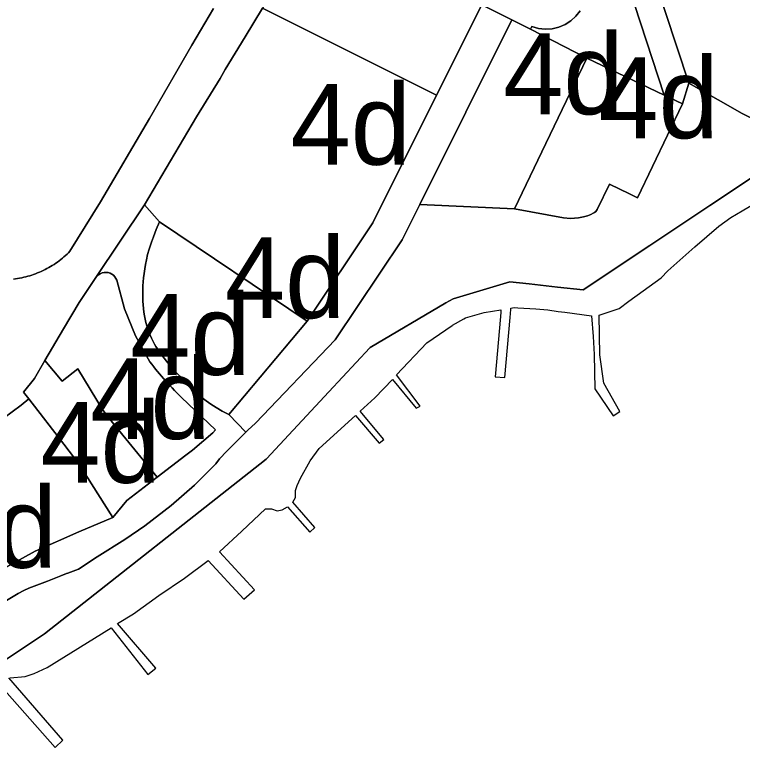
# Model space of a CAD drawing. Extents: x 598968 to 613553, y 4409678 to 4430833.
# Drawn here: x 609825 to 609932.9, y 4416448.9 to 4416557.7 of the extents above; entities that cross this region are included whole.
import ezdxf

# ---------------------------------------------------------------- set-up
doc = ezdxf.new("R2010")
doc.units = 0
for name, color, linetype in [('1', 7, 'Continuous'), ('4d. Sector de consolidació - ANNEX III A', 7, 'Continuous'), ('4e. Sector de consolidació - ANNEX III A', 7, 'Continuous'), ('Sòl Rústic Protegit', 7, 'Continuous')]:
    doc.layers.add(name, color=color, linetype=linetype)

msp = doc.modelspace()

# ---------------------------------------------------------------- linework, layer by layer
at = {"layer": '1'}
for points in [[(609914.2891, 4416567.2656), (609921.3297, 4416545.7508), (609924.035, 4416544.4593), (609924.9648, 4416547.5038), (609917.9793, 4416568.8505)], [(609908.8517, 4416558.2609), (609908.2291, 4416557.4564), (609907.4796, 4416556.7687), (609906.6247, 4416556.2174), (609905.6889, 4416555.8185), (609904.6993, 4416555.5834), (609903.6841, 4416555.5189), (609902.6726, 4416555.6268), (609901.6938, 4416555.9039), (609901.4901, 4416555.5055), (609909.8476, 4416551.2328), (609921.3297, 4416545.7508), (609914.2891, 4416567.2656)], [(609823.2498, 4416497.7205), (609825.9381, 4416499.7059), (609827.0708, 4416500.6335), (609826.2978, 4416501.6332), (609827.8972, 4416503.6744), (609829.45, 4416506.3224), (609832.2118, 4416511.0317), (609834.5452, 4416514.9259), (609837.02, 4416518.6405), (609844.2303, 4416529.4624), (609851.9533, 4416542.5102), (609855.4468, 4416548.2263), (609856.1975, 4416549.5509), (609859.1472, 4416554.3781), (609861.738, 4416558.6309)], [(609854.4548, 4416558.612), (609851.2511, 4416553.1409), (609844.9931, 4416542.2577), (609837.6824, 4416529.913), (609833.1764, 4416522.55), (609832.9595, 4416522.3328), (609832.7379, 4416522.1204), (609832.5116, 4416521.9128), (609832.2809, 4416521.7103), (609832.0458, 4416521.5129), (609831.8065, 4416521.3207), (609831.563, 4416521.1338), (609831.3154, 4416520.9523), (609831.0639, 4416520.7762), (609830.8086, 4416520.6057), (609830.5497, 4416520.4409), (609830.2872, 4416520.2818), (609830.0212, 4416520.1284), (609829.752, 4416519.9808), (609829.4796, 4416519.8393), (609829.2041, 4416519.7038), (609828.9258, 4416519.5743), (609828.6447, 4416519.451), (609828.3609, 4416519.3339), (609828.0748, 4416519.223), (609827.7861, 4416519.1184), (609827.4953, 4416519.0202), (609827.2024, 4416518.9283), (609826.9075, 4416518.8429), (609826.6108, 4416518.7641), (609826.3126, 4416518.6917), (609826.0128, 4416518.6259), (609825.7115, 4416518.5667), (609825.4091, 4416518.5141), (609825.1056, 4416518.4681), (609824.8011, 4416518.4289)], [(609894.2682, 4416559.1596), (609898.7354, 4416556.9139), (609901.4901, 4416555.5055), (609901.6938, 4416555.9039), (609902.6726, 4416555.6268), (609903.6841, 4416555.5189), (609904.6993, 4416555.5834), (609905.6889, 4416555.8185), (609906.6247, 4416556.2174), (609907.4796, 4416556.7687), (609908.2291, 4416557.4564), (609908.8517, 4416558.2609)], [(609939.1987, 4416539.8547), (609932.7742, 4416543.0756), (609931.5149, 4416543.7771), (609924.9648, 4416547.5038), (609924.035, 4416544.4593), (609917.3889, 4416530.4799), (609916.2023, 4416531.0614), (609913.2311, 4416532.5163), (609911.3698, 4416528.7344), (609911.2842, 4416528.6009), (609911.178, 4416528.4832), (609910.9993, 4416528.333), (609910.8051, 4416528.2034), (609910.4298, 4416528.009), (609909.9661, 4416527.8257), (609909.3459, 4416527.6468), (609908.6171, 4416527.5072), (609907.4203, 4416527.4177), (609906.4057, 4416527.5013), (609899.1142, 4416528.8587), (609885.0581, 4416529.5108), (609882.4354, 4416524.2558), (609872.5295, 4416509.4049), (609860.7174, 4416497.0152), (609859.5754, 4416495.9863), (609859.2586, 4416495.6858), (609858.9297, 4416495.3738), (609858.206, 4416494.6643), (609857.3831, 4416493.8343), (609856.4396, 4416492.8602), (609855.3545, 4416491.7182), (609854.7922, 4416491.0024), (609851.6506, 4416487.855), (609848.1971, 4416484.8183), (609844.2758, 4416481.8031), (609841.3105, 4416479.7917), (609837.1881, 4416477.1994), (609834.4297, 4416475.3688), (609832.8631, 4416474.7876), (609832.6491, 4416474.7199), (609831.8328, 4416474.3972), (609829.8427, 4416473.5862), (609827.079, 4416472.528), (609826.3108, 4416472.2019), (609825.4784, 4416471.7481), (609822.722, 4416470.1226)], [(609937.249, 4416535.4392), (609928.0847, 4416529.3306), (609919.1763, 4416523.3924), (609909.3009, 4416516.8096), (609905.5203, 4416517.2361), (609901.3052, 4416517.7118), (609898.4168, 4416518.0376), (609890.0302, 4416515.4936), (609888.9448, 4416514.9209), (609877.7013, 4416508.2602), (609877.6706, 4416508.2272), (609877.6676, 4416508.2264), (609871.5709, 4416501.6731), (609862.3108, 4416491.7192), (609862.298, 4416491.709), (609829.4193, 4416465.7849), (609829.4121, 4416465.7797), (609810.9388, 4416453.4868)], [(609810.9388, 4416453.4868), (609829.4121, 4416465.7797), (609829.4193, 4416465.7849), (609862.298, 4416491.709), (609862.3108, 4416491.7192), (609871.5709, 4416501.6731), (609877.6676, 4416508.2264), (609877.6706, 4416508.2272), (609877.7013, 4416508.2602), (609888.9448, 4416514.9209), (609890.0302, 4416515.4936), (609898.4168, 4416518.0376), (609901.3052, 4416517.7118), (609905.5203, 4416517.2361), (609909.3009, 4416516.8096), (609919.1763, 4416523.3924), (609928.0847, 4416529.3306), (609937.249, 4416535.4392)], [(609824.2883, 4416459.2491), (609826.539, 4416459.4463), (609827.842, 4416459.8804), (609829.8163, 4416460.7878), (609839.312, 4416466.636), (609844.7214, 4416459.7322), (609845.906, 4416460.679), (609840.2254, 4416467.2879), (609842.5945, 4416468.7476), (609846.3455, 4416471.4303), (609850.1755, 4416474.0342), (609853.6896, 4416476.638), (609858.9806, 4416470.9176), (609860.5633, 4416472.3129), (609855.3758, 4416477.9476), (609858.6793, 4416481.0026), (609862.1933, 4416484.3165), (609863.062, 4416484.3165), (609863.8912, 4416484.0404), (609864.6809, 4416484.1588), (609865.4311, 4416484.6322), (609868.7479, 4416480.845), (609869.4981, 4416481.5551), (609866.2208, 4416485.3029), (609866.6561, 4416486.0268), (609866.6561, 4416486.3424), (609866.6561, 4416487.0526), (609866.893, 4416487.8021), (609867.3668, 4416488.8673), (609868.7882, 4416491.4316), (609870.1306, 4416493.2858), (609875.5112, 4416498.1923), (609879.0649, 4416494.0499), (609879.7451, 4416494.6095), (609876.2486, 4416498.8082), (609878.3936, 4416500.7961), (609881.0391, 4416503.5182), (609884.5137, 4416499.2576), (609885.106, 4416499.5732), (609881.6314, 4416504.2284), (609886.1192, 4416508.9492), (609889.8957, 4416511.5443), (609889.9318, 4416511.5691), (609891.5914, 4416512.5354), (609891.8467, 4416512.6747), (609894.6291, 4416513.4416), (609895.8763, 4416513.6653), (609897.0963, 4416513.8721), (609897.0774, 4416513.493), (609897.0462, 4416512.8653), (609896.2642, 4416503.9225), (609897.6792, 4416503.7995), (609898.4611, 4416512.7424), (609898.5751, 4416513.8995), (609898.5964, 4416514.1151), (609899.0867, 4416514.2097), (609899.6123, 4416514.1809), (609901.4212, 4416514.0819), (609902.2847, 4416513.986), (609904.0757, 4416513.8583), (609905.5788, 4416513.6346), (609906.6021, 4416513.5388), (609910.5698, 4416512.9562), (609910.783, 4416509.9086), (609910.955, 4416507.2257), (609911.042, 4416502.1437), (609913.7766, 4416498.1215), (609914.742, 4416498.7778), (609912.375, 4416502.9787), (609911.784, 4416507.2047), (609911.679, 4416513.0623), (609914.6609, 4416514.0386), (609916.1045, 4416515.1639), (609918.186, 4416516.6938), (609920.8709, 4416518.6287), (609921.8609, 4416519.6287), (609925.8979, 4416523.2094), (609929.4372, 4416526.2802), (609931.2007, 4416527.5787), (609932.8901, 4416528.5672), (609936.4307, 4416530.6388)], [(609822.722, 4416470.1226), (609825.4784, 4416471.7481), (609826.3108, 4416472.2019), (609827.079, 4416472.528), (609829.8427, 4416473.5862), (609831.8328, 4416474.3972), (609832.6491, 4416474.7199), (609832.8631, 4416474.7876), (609834.4297, 4416475.3688), (609837.1881, 4416477.1994), (609841.3105, 4416479.7917), (609844.2758, 4416481.8031), (609848.1971, 4416484.8183), (609851.6506, 4416487.855), (609854.7922, 4416491.0024), (609855.3545, 4416491.7182), (609856.4396, 4416492.8602), (609857.3831, 4416493.8343), (609858.206, 4416494.6643), (609858.9297, 4416495.3738), (609859.2586, 4416495.6858), (609856.7631, 4416498.3164), (609855.7643, 4416498.8414), (609854.8798, 4416499.3539), (609854.0976, 4416499.8531), (609853.4058, 4416500.3381), (609852.7925, 4416500.8082), (609852.2456, 4416501.2627), (609851.7533, 4416501.7007), (609851.3036, 4416502.1213), (609851.1665, 4416502.2537), (609850.8861, 4416502.5244), (609850.496, 4416502.9112), (609850.1303, 4416503.2837), (609849.7858, 4416503.6436), (609849.4592, 4416503.9931), (609849.1738, 4416504.305), (609848.8474, 4416504.6678), (609848.5559, 4416504.9967), (609848.2702, 4416505.3226), (609847.9897, 4416505.6474), (609847.7144, 4416505.9731), (609847.4442, 4416506.3016), (609847.179, 4416506.635), (609846.9187, 4416506.9751), (609846.6632, 4416507.3239), (609846.4125, 4416507.6836), (609846.1667, 4416508.0556), (609845.9272, 4416508.4404), (609845.7411, 4416508.7602), (609845.4742, 4416509.2486), (609845.264, 4416509.672), (609845.067, 4416510.1085), (609844.885, 4416510.5579), (609844.7366, 4416510.9727), (609844.572, 4416511.4961), (609844.4422, 4416511.9841), (609844.3295, 4416512.4839), (609844.2333, 4416512.9947), (609844.153, 4416513.5158), (609844.088, 4416514.0465), (609844.0378, 4416514.586), (609844.0016, 4416515.1338), (609843.9792, 4416515.6894), (609843.971, 4416516.2541), (609843.9778, 4416516.8295), (609844.0003, 4416517.4173), (609844.0393, 4416518.0189), (609844.0954, 4416518.6361), (609844.1696, 4416519.2706), (609844.2625, 4416519.9239), (609844.3763, 4416520.5994), (609844.5184, 4416521.3078), (609844.698, 4416522.0614), (609844.9239, 4416522.8727), (609845.2052, 4416523.754), (609845.2659, 4416523.9232), (609845.5509, 4416524.7177), (609845.9698, 4416525.7763), (609846.471, 4416526.9422), (609844.2303, 4416529.4624), (609837.02, 4416518.6405), (609837.2059, 4416518.8737), (609837.4285, 4416519.0718), (609837.6814, 4416519.2293), (609837.9574, 4416519.3415), (609838.2484, 4416519.4054), (609838.5461, 4416519.4189), (609838.8418, 4416519.3818), (609839.1268, 4416519.2951), (609839.393, 4416519.1612), (609839.6326, 4416518.9841), (609839.8388, 4416518.7689), (609840.0054, 4416518.5219), (609840.1276, 4416518.2501), (609841.2746, 4416514.0333), (609842.9187, 4416509.9842), (609845.0362, 4416506.1614), (609845.3179, 4416505.7767), (609845.6026, 4416505.4049), (609845.8896, 4416505.0441), (609846.1787, 4416504.6927), (609846.4694, 4416504.3487), (609846.7617, 4416504.0103), (609847.0559, 4416503.6746), (609847.3556, 4416503.3365), (609847.6661, 4416502.9909), (609847.991, 4416502.6357), (609848.3329, 4416502.2698), (609848.6945, 4416501.8921), (609849.0785, 4416501.5009), (609849.4876, 4416501.0952), (609849.7225, 4416500.8685), (609854.7731, 4416496.0406), (609854.3517, 4416495.5997), (609851.3697, 4416493.0098), (609850.3596, 4416492.2822), (609846.1015, 4416488.9998), (609841.6098, 4416485.5371), (609839.5224, 4416483.0486), (609834.4793, 4416480.907), (609828.0253, 4416478.0138), (609823.8109, 4416475.7285)], [(609822.6696, 4416458.2628), (609830.9613, 4416448.9131), (609832.1064, 4416449.9783), (609824.091, 4416459.2491)]]:
    msp.add_lwpolyline(points, dxfattribs=at)
msp.add_lwpolyline([(609898.7354, 4416556.9139), (609894.2682, 4416559.1596), (609887.5695, 4416545.7384), (609878.1017, 4416526.7692), (609868.3699, 4416512.1793), (609856.7631, 4416498.3164), (609859.2586, 4416495.6858), (609859.5754, 4416495.9863), (609860.7174, 4416497.0152), (609872.5295, 4416509.4049), (609882.4354, 4416524.2558), (609885.0581, 4416529.5108)], close=True, dxfattribs=at)
at = {"layer": '4d. Sector de consolidació - ANNEX III A'}
for points in [[(609958.8775, 4416557.7689), (609942.8183, 4416565.9783), (609939.5099, 4416567.7717), (609930.5284, 4416572.1129), (609927.8768, 4416572.2512), (609925.2352, 4416571.983), (609922.6654, 4416571.315), (609920.2277, 4416570.2626), (609917.9793, 4416568.8505), (609924.9648, 4416547.5038), (609931.5149, 4416543.7771), (609932.7742, 4416543.0756), (609939.1987, 4416539.8547), (609946.3385, 4416542.2232), (609950.8213, 4416541.1964)], [(609887.5695, 4416545.7384), (609861.738, 4416558.6309), (609859.1472, 4416554.3781), (609856.1975, 4416549.5509), (609855.4468, 4416548.2263), (609851.9533, 4416542.5102), (609844.2303, 4416529.4624), (609846.471, 4416526.9422), (609868.3699, 4416512.1793), (609878.1017, 4416526.7692)], [(609901.4901, 4416555.5055), (609898.7354, 4416556.9139), (609885.0581, 4416529.5108), (609899.1142, 4416528.8587), (609903.1768, 4416537.3276), (609909.8476, 4416551.2328)], [(609921.3297, 4416545.7508), (609909.8476, 4416551.2328), (609903.1768, 4416537.3276), (609899.1142, 4416528.8587), (609906.4057, 4416527.5013), (609907.4203, 4416527.4177), (609908.6171, 4416527.5072), (609909.3459, 4416527.6468), (609909.9661, 4416527.8257), (609910.4298, 4416528.009), (609910.8051, 4416528.2034), (609910.9993, 4416528.333), (609911.178, 4416528.4832), (609911.2842, 4416528.6009), (609911.3698, 4416528.7344), (609913.2311, 4416532.5163), (609916.2023, 4416531.0614), (609917.3889, 4416530.4799), (609924.035, 4416544.4593)], [(609868.3699, 4416512.1793), (609846.471, 4416526.9422), (609845.9698, 4416525.7763), (609845.5509, 4416524.7177), (609845.2659, 4416523.9232), (609845.2052, 4416523.754), (609844.9239, 4416522.8727), (609844.698, 4416522.0614), (609844.5184, 4416521.3078), (609844.3763, 4416520.5994), (609844.2625, 4416519.9239), (609844.1696, 4416519.2706), (609844.0954, 4416518.6361), (609844.0393, 4416518.0189), (609844.0003, 4416517.4173), (609843.9778, 4416516.8295), (609843.971, 4416516.2541), (609843.9792, 4416515.6894), (609844.0016, 4416515.1338), (609844.0378, 4416514.586), (609844.088, 4416514.0465), (609844.153, 4416513.5158), (609844.2333, 4416512.9947), (609844.3295, 4416512.4839), (609844.4422, 4416511.9841), (609844.572, 4416511.4961), (609844.7366, 4416510.9727), (609844.885, 4416510.5579), (609845.067, 4416510.1085), (609845.264, 4416509.672), (609845.4742, 4416509.2486), (609845.7411, 4416508.7602), (609845.9272, 4416508.4404), (609846.1667, 4416508.0556), (609846.4125, 4416507.6836), (609846.6632, 4416507.3239), (609846.9187, 4416506.9751), (609847.179, 4416506.635), (609847.4442, 4416506.3016), (609847.7144, 4416505.9731), (609847.9897, 4416505.6474), (609848.2702, 4416505.3226), (609848.5559, 4416504.9967), (609848.8474, 4416504.6678), (609849.1738, 4416504.305), (609849.4592, 4416503.9931), (609849.7858, 4416503.6436), (609850.1303, 4416503.2837), (609850.496, 4416502.9112), (609850.8861, 4416502.5244), (609851.1665, 4416502.2537), (609851.3036, 4416502.1213), (609851.7533, 4416501.7007), (609852.2456, 4416501.2627), (609852.7925, 4416500.8082), (609853.4058, 4416500.3381), (609854.0976, 4416499.8531), (609854.8798, 4416499.3539), (609855.7643, 4416498.8414), (609856.7631, 4416498.3164)], [(609846.1015, 4416488.9998), (609850.3596, 4416492.2822), (609851.3697, 4416493.0098), (609854.3517, 4416495.5997), (609854.7731, 4416496.0406), (609849.7225, 4416500.8685), (609849.4876, 4416501.0952), (609849.0785, 4416501.5009), (609848.6945, 4416501.8921), (609848.3329, 4416502.2698), (609847.991, 4416502.6357), (609847.6661, 4416502.9909), (609847.3556, 4416503.3365), (609847.0559, 4416503.6746), (609846.7617, 4416504.0103), (609846.4694, 4416504.3487), (609846.1787, 4416504.6927), (609845.8896, 4416505.0441), (609845.6026, 4416505.4049), (609845.3179, 4416505.7767), (609845.0362, 4416506.1614), (609842.9187, 4416509.9842), (609841.2746, 4416514.0333), (609840.1276, 4416518.2501), (609840.0054, 4416518.5219), (609839.8388, 4416518.7689), (609839.6326, 4416518.9841), (609839.393, 4416519.1612), (609839.1268, 4416519.2951), (609838.8418, 4416519.3818), (609838.5461, 4416519.4189), (609838.2484, 4416519.4054), (609837.9574, 4416519.3415), (609837.6814, 4416519.2293), (609837.4285, 4416519.0718), (609837.2059, 4416518.8737), (609837.02, 4416518.6405), (609834.5452, 4416514.9259), (609832.2118, 4416511.0317), (609829.45, 4416506.3224), (609832.0154, 4416503.252), (609834.3575, 4416505.1119), (609838.0076, 4416499.0413), (609839.0305, 4416497.6628)], [(609846.1015, 4416488.9998), (609839.0305, 4416497.6628), (609838.0076, 4416499.0413), (609834.3575, 4416505.1119), (609832.0154, 4416503.252), (609829.45, 4416506.3224), (609827.8972, 4416503.6744), (609826.2978, 4416501.6332), (609827.0708, 4416500.6335), (609832.2481, 4416493.9379), (609834.5127, 4416491.017), (609839.5224, 4416483.0486), (609841.6098, 4416485.5371)], [(609839.5224, 4416483.0486), (609834.5127, 4416491.017), (609832.2481, 4416493.9379), (609827.0708, 4416500.6335), (609825.9381, 4416499.7059), (609823.2498, 4416497.7205), (609818.1784, 4416488.3974), (609818.06, 4416488.1799), (609819.8048, 4416484.3998), (609821.7093, 4416480.2352), (609823.8109, 4416475.7285), (609828.0253, 4416478.0138), (609834.4793, 4416480.907)]]:
    msp.add_lwpolyline(points, close=True, dxfattribs=at)
at = {"layer": '4e. Sector de consolidació - ANNEX III A'}
msp.add_lwpolyline([(609894.2682, 4416559.1596), (609894.2588, 4416559.1643), (609869.5526, 4416571.495), (609868.8666, 4416570.3744), (609867.5785, 4416568.2551), (609866.0365, 4416565.7113), (609864.1667, 4416562.6277), (609861.8948, 4416558.8887), (609861.738, 4416558.6309), (609887.5695, 4416545.7384)], close=True, dxfattribs=at)
at = {"layer": 'Sòl Rústic Protegit'}
msp.add_lwpolyline([(609824.8011, 4416518.4289), (609825.1056, 4416518.4681), (609825.4091, 4416518.5141), (609825.7115, 4416518.5667), (609826.0128, 4416518.6259), (609826.3126, 4416518.6917), (609826.6108, 4416518.7641), (609826.9075, 4416518.8429), (609827.2024, 4416518.9283), (609827.4953, 4416519.0202), (609827.7861, 4416519.1184), (609828.0748, 4416519.223), (609828.3609, 4416519.3339), (609828.6447, 4416519.451), (609828.9258, 4416519.5743), (609829.2041, 4416519.7038), (609829.4796, 4416519.8393), (609829.752, 4416519.9808), (609830.0212, 4416520.1284), (609830.2872, 4416520.2818), (609830.5497, 4416520.4409), (609830.8086, 4416520.6057), (609831.0639, 4416520.7762), (609831.3154, 4416520.9523), (609831.563, 4416521.1338), (609831.8065, 4416521.3207), (609832.0458, 4416521.5129), (609832.2809, 4416521.7103), (609832.5116, 4416521.9128), (609832.7379, 4416522.1204), (609832.9595, 4416522.3328), (609833.1764, 4416522.55), (609837.6824, 4416529.913), (609844.9931, 4416542.2577), (609851.2511, 4416553.1409), (609854.4548, 4416558.612)], dxfattribs=at)

# ---------------------------------------------------------------- texts
at = {"layer": '4d. Sector de consolidació - ANNEX III A'}
for p in [(609897.4529, 4416542.8863), (609911.5746, 4416539.3252), (609865.8999, 4416535.4051), (609856.1705, 4416512.6293), (609842.1116, 4416504.2094), (609836.1996, 4416494.6855), (609828.7912, 4416488.181), (609813.3971, 4416475.5673)]:
    msp.add_text('4d', height=12, dxfattribs=at).set_placement(p)

doc.saveas('drawing.dxf')
